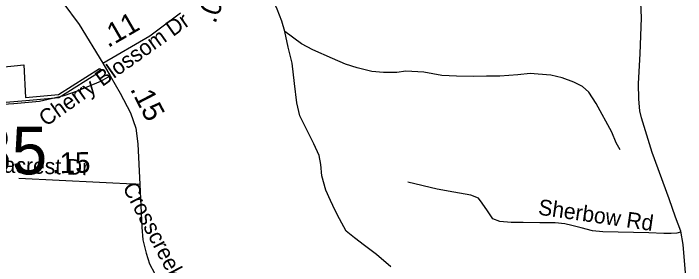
# Model space of a CAD drawing. Extents: x 1662474 to 1856135, y 779280 to 917889.
# Drawn here: x 1696691 to 1700748, y 863724 to 865246 of the extents above; entities that cross this region are included whole.
import ezdxf

# ---------------------------------------------------------------- set-up
doc = ezdxf.new("R2010")
doc.units = 0
for name, color, linetype in [('Cogo Default Point CELL', 7, 'Continuous'), ('Exist Boundary Political City Limit New', 7, 'Continuous'), ('Exist Hydrographic Misc Water Feature', 7, 'Continuous'), ('Exist Road Non-System Type 51', 7, 'Continuous'), ('Exist Road Non-System Type 51 Label', 7, 'Continuous'), ('Exist Road Secondary Mileage Tenths English Label', 7, 'Continuous'), ('Exist Road Secondary Type 51 Attributed', 7, 'Continuous'), ('Exist Road Secondary Type 51 Label', 7, 'Continuous'), ('Map Preparation Boundary City Limit Buffer Line', 7, 'Continuous'), ('Prop DGN Element Guardrail', 7, 'Continuous')]:
    doc.layers.add(name, color=color, linetype=linetype)

msp = doc.modelspace()

# ---------------------------------------------------------------- linework, layer by layer
at = {"layer": 'Exist Boundary Political City Limit New'}
msp.add_lwpolyline([(1696753.2, 864936.5), (1696764.5, 864739.4), (1696962.6, 864756.9), (1697209.9, 864912.8), (1697220.2, 864897.2), (1696965.2, 864736.4), (1696765.8, 864718.8), (1696549.6, 864699.6), (1695949.2, 864646.6), (1695922.6, 863806.1), (1695818.1, 863814.1), (1695817.8, 863889.8), (1695056.6, 864013.6), (1695184.5, 864130.9), (1695317.6, 864247.6), (1695402.4, 864374.4), (1695504.1, 864572.5), (1695575.5, 864889.3), (1695580.9, 864889.1), (1695957, 864895.6), (1696460.5, 864904.4), (1696536.6, 864912.8), (1696753.2, 864936.5)], dxfattribs=at)
at = {"layer": 'Exist Hydrographic Misc Water Feature'}
for points in [[(1698329.4, 865137.5), (1698311.2, 865198.6), (1698282.4, 865271.4), (1698201.4, 865451.1), (1698162.6, 865527.4), (1698110.1, 865618.8), (1698073.8, 865711.4), (1698001.1, 865914.9), (1697969.7, 866011.4)], [(1700353.1, 864423.4), (1700329.7, 864465.7), (1700302.6, 864530.2), (1700207.7, 864702.1), (1700164.8, 864771.1), (1700125.6, 864805.5), (1700073.7, 864830.3), (1700002.3, 864857.3), (1699934.5, 864872.6), (1699858.4, 864880), (1699810.5, 864882.5), (1699736.3, 864875.8), (1699626.2, 864867.4), (1699546.2, 864866.5), (1699465.9, 864865.7), (1699366.1, 864867.8), (1699276, 864871.2), (1699168.4, 864890.6), (1699060.4, 864897), (1699006.3, 864889.8), (1698924.2, 864889.1), (1698854.5, 864896.3), (1698766.7, 864917.7), (1698695, 864940.5), (1698617.5, 864974.1), (1698498.2, 865025.7), (1698429.1, 865063.3), (1698329.4, 865137.5)], [(1698968.5, 863717.1), (1698883.6, 863791), (1698810.4, 863844.2), (1698749.4, 863891.4), (1698700, 863931.8), (1698659.1, 864006.5), (1698632.2, 864057.2), (1698605, 864115.9), (1698575.9, 864179.8), (1698553.5, 864264.7), (1698546.7, 864334.6), (1698537.6, 864389), (1698504.6, 864459.4), (1698419.5, 864628.6), (1698401, 864705.3), (1698387, 864823.7), (1698372.9, 864946.2), (1698348.5, 865041.9), (1698329.4, 865137.5)]]:
    msp.add_lwpolyline(points, dxfattribs=at)
at = {"layer": 'Exist Road Non-System Type 51'}
for points in [[(1695554, 864245.9), (1695775.3, 864231.5), (1695813.8, 864241.1), (1695842.7, 864332.5), (1695914.9, 864587.5), (1695948.6, 864640.4), (1695972.6, 864664.4), (1696049.6, 864674), (1696468.3, 864688.5), (1696694.5, 864702.9), (1696848.5, 864717.3), (1696997.6, 864751), (1697078.8, 864777.8), (1697218, 864837), (1697275.1, 864870.1)], [(1700716.8, 863925.8), (1700695, 863919.4), (1700660.6, 863916.6), (1700616.8, 863918.4), (1700527.2, 863921.6), (1700249.1, 863926.9), (1700186.6, 863934.2), (1700118.1, 863950.7), (1700061.6, 863965.1), (1700018.9, 863976.7), (1699961.6, 863980.9), (1699867.6, 863982.7), (1699766.9, 863983.2), (1699695.8, 863983.9), (1699627, 863989.2), (1699585.5, 864006.8), (1699552.1, 864054.9), (1699519.9, 864100.9), (1699497.6, 864131.2), (1699451.1, 864148.8), (1699349.1, 864166.2), (1699248, 864186.1), (1699071.9, 864226.9)]]:
    msp.add_lwpolyline(points, dxfattribs=at)
at = {"layer": 'Exist Road Secondary Type 51 Attributed'}
for points in [[(1694412.9, 867925.5), (1695017.2, 867612.4), (1695092.4, 867577.3), (1695201.2, 867471.9), (1695280.4, 867353.2), (1695349.6, 867201.6), (1695415.6, 867026.8), (1695455.1, 866904.9), (1695491.4, 866802.7), (1695547.5, 866677.4), (1695610.1, 866575.2), (1695695.9, 866459.9), (1695856.2, 866279.3), (1695989.6, 866179.3), (1696126, 866092.6), (1696258.2, 866047.1), (1696448.4, 865906.6), (1696576.5, 865791), (1696704.6, 865646.4), (1696789.1, 865550.1), (1696989.8, 865311.7), (1697089, 865179.5), (1697230.8, 864945.8)], [(1700747.8, 863680.9), (1700733.6, 863851), (1700719.3, 863930.7), (1700688, 864016.7), (1700648.2, 864127.1), (1700545.7, 864406.3), (1700482.3, 864614.8), (1700471.5, 864658), (1700466, 864727.8), (1700463.8, 864823.1), (1700474.6, 865002.2), (1700482.5, 865219.4), (1700476.8, 865359.4)], [(1697230.8, 864945.8), (1697514.9, 865110.8), (1697700.4, 865249)], [(1697230.8, 864945.8), (1697275.1, 864870.1), (1697336.5, 864765), (1697398.1, 864645.9), (1697429.2, 864552.5), (1697442.6, 864459), (1697454.5, 864214.1)], [(1697454.5, 864214.1), (1696724.2, 864249.3)], [(1697454.5, 864214.1), (1697467.1, 863956), (1697472.9, 863879), (1697491.6, 863798.6), (1697513.1, 863734.3), (1697573, 863621.2), (1697684.7, 863427), (1697759.8, 863291.2), (1697843.6, 863109), (1697956.7, 862855.6), (1698008, 862773.2), (1698074.8, 862673.1), (1698110.4, 862601.9), (1698144.8, 862495.4)]]:
    msp.add_lwpolyline(points, dxfattribs=at)
at = {"layer": 'Map Preparation Boundary City Limit Buffer Line'}
msp.add_lwpolyline([(1696753.2, 864936.5), (1696764.5, 864739.4), (1696962.6, 864756.9), (1697209.9, 864912.8), (1697220.2, 864897.2), (1696965.2, 864736.4), (1696765.8, 864718.8), (1696549.6, 864699.6), (1695949.2, 864646.6), (1695922.6, 863806.1), (1695818.1, 863814.1), (1695817.8, 863889.8), (1695056.6, 864013.6), (1695184.5, 864130.9), (1695317.6, 864247.6), (1695402.4, 864374.4), (1695504.1, 864572.5), (1695575.5, 864889.3), (1695580.9, 864889.1), (1695957, 864895.6), (1696460.5, 864904.4), (1696536.6, 864912.8), (1696753.2, 864936.5)], dxfattribs=at)

# ---------------------------------------------------------------- texts
at = {"layer": 'Cogo Default Point CELL'}
msp.add_text('4435', height=288, dxfattribs=at).set_placement((1696038.4, 864274.4))
at = {"layer": 'Exist Road Non-System Type 51 Label'}
msp.add_text('Sherbow Rd', height=95, rotation=351.8207, dxfattribs=at).set_placement((1699854.5, 864031.9))
at = {"layer": 'Exist Road Secondary Mileage Tenths English Label'}
msp.add_text('.15', height=125, rotation=1.0153, dxfattribs=at).set_placement((1696924.8, 864280.4))
at = {"layer": 'Exist Road Secondary Type 51 Label'}
for s, rotation, p in [('Cherry Blossom Dr', 35.3271, (1696887.9, 864560.2)), ('Seacrest Dr', 358.2087, (1696476.5, 864289.7)), ('Crosscreek Rd', 297.6299, (1697347.7, 864196.8))]:
    msp.add_text(s, height=95, rotation=rotation, dxfattribs=at).set_placement(p)
at = {"layer": 'Prop DGN Element Guardrail'}
for s, rotation, p in [('.06', 68.7417, (1697909.1, 865180)), ('.11', 30.1363, (1697262.2, 865036.3)), ('.15', 297.3428, (1697393.5, 864789.9))]:
    msp.add_text(s, height=125, rotation=rotation, dxfattribs=at).set_placement(p)

doc.saveas('drawing.dxf')
